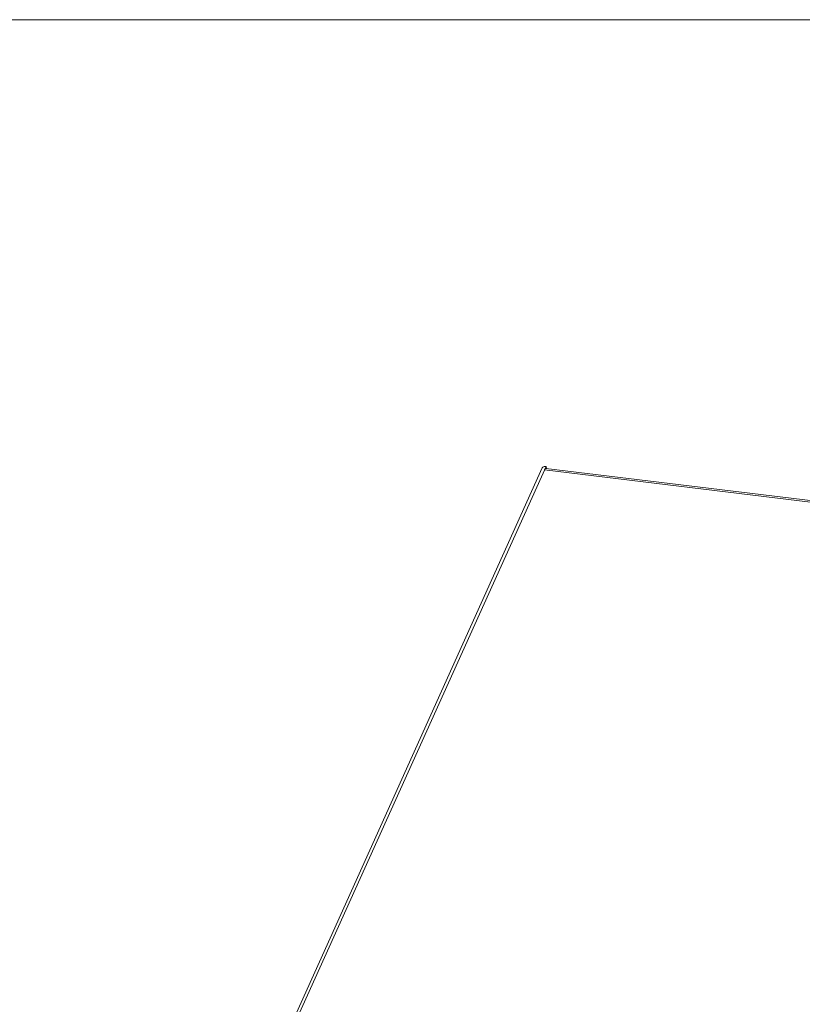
# Model space of a CAD drawing. Header units: millimetres. Extents: x -473 to 23648, y -382 to 1866.
# Tile 400 of 434: x 20443 to 20699, y 1544 to 1866. Entities that reach past the tile are written whole.
import ezdxf

# ---------------------------------------------------------------- set-up
doc = ezdxf.new("R2010")
doc.units = ezdxf.units.MM
doc.header["$LTSCALE"] = 80
doc.layers.get('0').update_dxf_attribs({"linetype": 'CONTINUOUS'})

msp = doc.modelspace()

# ---------------------------------------------------------------- linework, layer by layer
at = {"linetype": 'Continuous', "lineweight": 0}
for p, q in [((20423.645, 1296.93), (20614.154, 1719.468)), ((20615.464, 1719.998), (20424.955, 1297.46)), ((20614.87, 1719.979), (20615.464, 1719.998)), ((20615.16, 1719.189), (20614.942, 1718.839)), ((20917.612, 1682.075), (20614.942, 1718.839)), ((20614.942, 1718.839), (20614.955, 1718.772)), ((20615.386, 1719.298), (20615.16, 1719.189)), ((20615.386, 1719.298), (20917.831, 1682.561)), ((20615.464, 1719.998), (20615.592, 1719.338))]:
    msp.add_line(p, q, dxfattribs=at)
at = {"lineweight": 0}
msp.add_lwpolyline([(18923.131, 1866.215), (23639.453, 1866.215), (23639.453, -382.445), (18923.131, -382.445)], close=True, dxfattribs=at)
at = {"linetype": 'Continuous', "lineweight": 0}
msp.add_lwpolyline([(20614.153, 1719.467), (20614.403, 1719.776), (20614.87, 1719.979)], dxfattribs=at)

doc.saveas('drawing.dxf')
